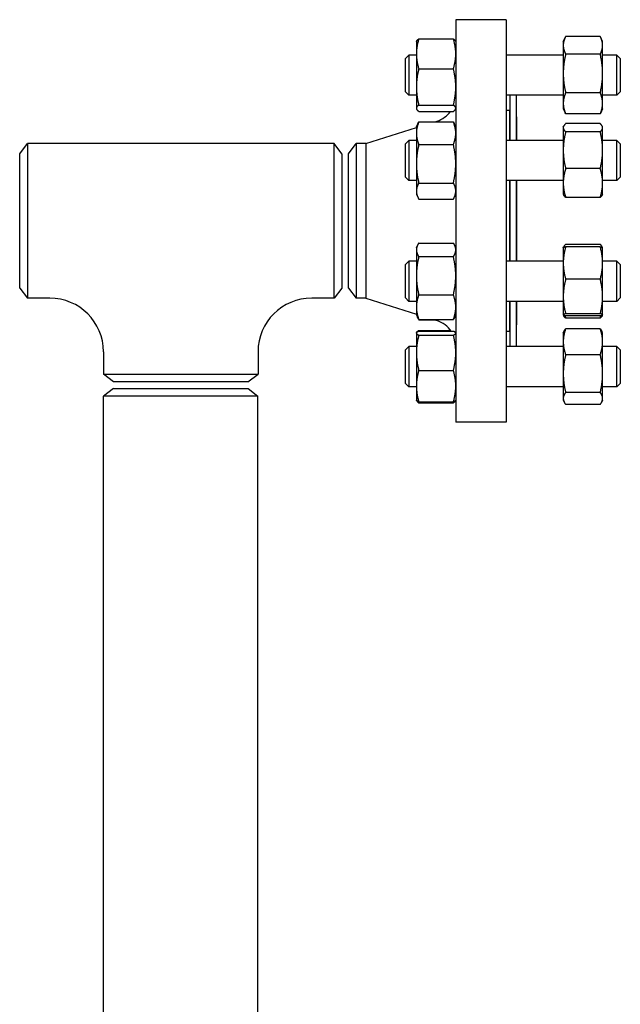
# Model space of a CAD drawing. Header units: inches. Extents: x 24 to 1128, y -69 to 748.
# Tile 498 of 656: x 583 to 594, y 414 to 433. Entities that reach past the tile are written whole.
import ezdxf

# ---------------------------------------------------------------- set-up
doc = ezdxf.new("R2010")
doc.units = ezdxf.units.IN
doc.header["$LTSCALE"] = 32
doc.header["$MEASUREMENT"] = 0
doc.layers.add('Visible (ANSI)', color=7, linetype='Continuous', lineweight=30)

msp = doc.modelspace()

# ---------------------------------------------------------------- linework, layer by layer
at = {"layer": 'Visible (ANSI)'}
for p, q in [((591.15563, 432.73367), (591.15563, 425.23367)), ((592.09563, 432.73367), (591.15563, 432.73367)), ((592.09563, 432.73367), (592.09563, 425.23367)), ((593.84655, 432.42066), (593.20272, 432.42066)), ((590.42163, 432.32488), (590.42561, 432.33341)), ((590.42163, 432.32488), (590.42163, 432.09672)), ((590.46672, 432.37549), (591.11055, 432.37549)), ((591.15563, 432.32488), (591.15165, 432.33341)), ((593.15763, 432.32488), (593.19369, 432.40219)), ((593.15763, 432.32488), (593.15763, 432.25607)), ((593.15763, 432.25607), (593.15763, 431.73109)), ((593.89163, 432.32488), (593.85558, 432.40219)), ((593.89163, 432.25607), (593.89163, 432.32488)), ((593.89163, 431.73109), (593.89163, 432.25607)), ((590.22063, 432.01238), (590.28313, 432.07488)), ((590.28313, 432.07488), (590.28313, 431.32488)), ((590.42163, 432.07488), (590.28313, 432.07488)), ((590.42163, 432.09672), (590.42163, 431.48015)), ((593.15763, 432.07488), (592.09563, 432.07488)), ((593.84655, 432.09148), (593.20272, 432.09148)), ((594.15813, 432.07488), (593.89163, 432.07488)), ((594.15813, 431.32488), (594.15813, 432.07488)), ((594.22063, 432.01238), (594.15813, 432.07488)), ((590.22063, 431.38738), (590.22063, 432.01238)), ((594.22063, 432.01238), (594.22063, 431.38738)), ((590.46672, 431.81795), (591.11055, 431.81795)), ((593.15763, 431.73109), (593.15763, 431.17489)), ((593.89163, 431.17489), (593.89163, 431.73109)), ((590.22063, 431.38738), (590.28313, 431.32488)), ((590.42163, 431.32488), (590.28313, 431.32488)), ((590.42163, 431.48015), (590.42163, 431.0833)), ((593.15763, 431.32488), (592.09563, 431.32488)), ((592.16063, 431.32488), (592.16063, 430.48376)), ((592.28063, 431.32488), (592.28063, 430.48376)), ((593.84655, 431.37069), (593.20272, 431.37069)), ((594.15813, 431.32488), (593.89163, 431.32488)), ((594.22063, 431.38738), (594.15813, 431.32488)), ((590.46672, 431.14234), (591.11055, 431.14234)), ((593.15763, 431.17489), (593.15763, 431.07488)), ((593.89163, 431.07488), (593.89163, 431.17489)), ((590.42163, 431.0833), (590.42163, 431.07488)), ((590.42163, 431.07488), (590.42561, 431.06634)), ((590.46672, 431.02426), (591.11055, 431.02426)), ((591.15563, 431.07488), (591.15165, 431.06634)), ((592.15563, 431.04367), (592.09563, 431.04367)), ((592.15563, 431.04367), (592.15563, 430.48376)), ((593.15763, 431.07488), (593.19369, 430.99756)), ((593.84655, 430.97909), (593.20272, 430.97909)), ((593.89163, 431.07488), (593.85558, 430.99756)), ((590.42163, 430.73376), (590.45026, 430.79515)), ((590.46672, 430.82702), (591.11055, 430.82702)), ((590.75578, 430.82702), (590.80661, 430.84312)), ((591.15563, 430.73376), (591.12701, 430.79515)), ((592.16063, 430.92367), (592.15563, 430.92367)), ((592.28563, 430.92367), (592.28063, 430.92367)), ((592.28563, 430.92367), (592.28563, 430.48376)), ((593.84655, 430.79566), (593.20272, 430.79566)), ((589.4823, 430.42367), (590.42163, 430.72119)), ((590.42163, 430.73376), (590.42163, 430.61705)), ((590.42163, 430.61705), (590.42163, 430.04795)), ((593.15763, 430.73376), (593.1643, 430.74805)), ((593.15763, 430.73376), (593.15763, 430.71979)), ((593.15763, 430.71979), (593.15763, 430.30047)), ((593.84655, 430.64392), (593.20272, 430.64392)), ((593.89163, 430.73376), (593.88497, 430.74805)), ((593.89163, 430.71979), (593.89163, 430.73376)), ((593.89163, 430.30047), (593.89163, 430.71979)), ((583.03063, 430.23617), (583.17451, 430.42367)), ((583.17451, 430.42367), (583.17451, 427.54367)), ((588.88676, 430.42367), (583.17451, 430.42367)), ((588.88676, 427.54367), (588.88676, 430.42367)), ((589.03063, 430.23617), (588.88676, 430.42367)), ((589.15563, 430.23617), (589.29951, 430.42367)), ((589.4823, 430.42367), (589.29951, 430.42367)), ((589.29951, 430.42367), (589.29951, 427.54367)), ((589.4823, 430.42367), (589.4823, 427.54367)), ((590.22063, 430.42126), (590.28313, 430.48376)), ((590.22063, 429.79626), (590.22063, 430.42126)), ((590.28313, 430.48376), (590.28313, 429.73376)), ((590.42163, 430.48376), (590.28313, 430.48376)), ((590.46672, 430.40708), (591.11055, 430.40708)), ((593.15763, 430.48376), (592.09563, 430.48376)), ((594.15813, 430.48376), (593.89163, 430.48376)), ((594.15813, 429.73376), (594.15813, 430.48376)), ((594.22063, 430.42126), (594.15813, 430.48376)), ((594.22063, 430.42126), (594.22063, 429.79626)), ((583.03063, 427.73117), (583.03063, 430.23617)), ((589.03063, 430.23617), (589.03063, 427.73117)), ((589.15563, 427.73117), (589.15563, 430.23617)), ((593.15763, 430.30047), (593.15763, 429.68944)), ((593.89163, 429.68944), (593.89163, 430.30047)), ((590.42163, 430.04795), (590.42163, 429.53966)), ((593.84655, 429.95702), (593.20272, 429.95702)), ((590.22063, 429.79626), (590.28313, 429.73376)), ((590.42163, 429.73376), (590.28313, 429.73376)), ((590.46672, 429.68882), (591.11055, 429.68882)), ((593.15763, 429.73376), (592.09563, 429.73376)), ((592.15563, 429.73376), (592.15563, 428.23358)), ((592.16063, 429.73376), (592.16063, 428.23358)), ((592.28063, 429.73376), (592.28063, 428.23358)), ((592.28563, 429.73376), (592.28563, 428.23358)), ((593.15763, 429.68944), (593.15763, 429.48376)), ((594.15813, 429.73376), (593.89163, 429.73376)), ((593.89163, 429.48376), (593.89163, 429.68944)), ((594.22063, 429.79626), (594.15813, 429.73376)), ((590.42163, 429.53966), (590.42163, 429.48376)), ((590.42163, 429.48376), (590.45026, 429.42237)), ((591.15563, 429.48376), (591.12701, 429.42237)), ((593.15763, 429.48376), (593.1643, 429.46947)), ((593.89163, 429.48376), (593.88497, 429.46947)), ((590.46672, 429.39049), (591.11055, 429.39049)), ((593.84655, 429.42186), (593.20272, 429.42186)), ((590.46672, 428.57054), (591.11055, 428.57054)), ((590.42163, 428.48358), (590.44151, 428.5262)), ((590.42163, 428.48358), (590.42163, 428.44368)), ((590.42163, 428.44368), (590.42163, 427.96084)), ((591.15563, 428.48358), (591.13576, 428.5262)), ((593.15763, 428.48358), (593.158, 428.48436)), ((593.15763, 428.48358), (593.15763, 428.19772)), ((593.158, 428.48436), (593.1643, 428.49787)), ((593.84655, 428.54548), (593.20272, 428.54548)), ((593.84655, 428.50082), (593.20272, 428.50082)), ((593.89127, 428.48436), (593.88497, 428.49787)), ((593.89163, 428.48358), (593.89127, 428.48436)), ((593.89163, 428.19772), (593.89163, 428.48358)), ((590.22063, 428.17108), (590.28313, 428.23358)), ((590.28313, 428.23358), (590.28313, 427.48358)), ((590.42163, 428.23358), (590.28313, 428.23358)), ((590.46672, 428.31682), (591.11055, 428.31682)), ((593.15763, 428.23358), (592.09563, 428.23358)), ((593.15763, 428.19772), (593.15763, 427.5735)), ((594.15813, 428.23358), (593.89163, 428.23358)), ((593.89163, 427.5735), (593.89163, 428.19772)), ((594.15813, 427.48358), (594.15813, 428.23358)), ((594.22063, 428.17108), (594.15813, 428.23358)), ((590.22063, 427.54608), (590.22063, 428.17108)), ((594.22063, 428.17108), (594.22063, 427.54608)), ((590.42163, 427.96084), (590.42163, 427.37574)), ((593.84655, 427.89462), (593.20272, 427.89462)), ((583.03063, 427.73117), (583.17451, 427.54367)), ((589.03063, 427.73117), (588.88676, 427.54367)), ((589.15563, 427.73117), (589.29951, 427.54367)), ((583.59063, 427.54367), (583.17451, 427.54367)), ((588.88676, 427.54367), (588.47063, 427.54367)), ((589.4823, 427.54367), (589.29951, 427.54367)), ((589.4823, 427.54367), (590.42163, 427.24615)), ((590.22063, 427.54608), (590.28313, 427.48358)), ((590.42163, 427.48358), (590.28313, 427.48358)), ((590.46672, 427.60486), (591.11055, 427.60486)), ((593.15763, 427.48358), (592.09563, 427.48358)), ((592.15563, 427.48358), (592.15563, 426.92367)), ((592.16063, 427.48358), (592.16063, 426.64246)), ((592.28063, 427.48358), (592.28063, 426.64246)), ((592.28563, 427.48358), (592.28563, 427.04367)), ((593.15763, 427.5735), (593.15763, 427.23436)), ((593.89163, 427.23436), (593.89163, 427.5735)), ((594.15813, 427.48358), (593.89163, 427.48358)), ((594.22063, 427.54608), (594.15813, 427.48358)), ((590.42163, 427.37574), (590.42163, 427.23358)), ((590.42163, 427.23358), (590.44151, 427.19096)), ((590.44151, 427.19096), (590.45026, 427.17219)), ((590.46672, 427.14662), (591.11055, 427.14662)), ((590.46672, 427.14032), (590.75578, 427.14032)), ((590.73588, 427.14662), (590.80661, 427.12422)), ((591.15563, 427.23358), (591.13576, 427.19096)), ((593.15763, 427.23436), (593.15763, 427.23358)), ((593.15763, 427.23358), (593.158, 427.2328)), ((593.158, 427.2328), (593.1643, 427.21929)), ((593.84655, 427.25238), (593.20272, 427.25238)), ((593.84655, 427.21634), (593.20272, 427.21634)), ((593.84655, 427.17168), (593.20272, 427.17168)), ((593.89127, 427.2328), (593.88497, 427.21929)), ((593.89163, 427.23358), (593.89127, 427.2328)), ((593.89163, 427.23358), (593.89163, 427.23436)), ((590.46672, 426.94308), (591.05895, 426.94308)), ((590.46672, 426.92461), (591.11055, 426.92461)), ((592.15563, 426.92367), (592.09563, 426.92367)), ((592.16063, 427.04367), (592.15563, 427.04367)), ((592.28563, 427.04367), (592.28063, 427.04367)), ((593.15763, 426.89246), (593.17239, 426.92412)), ((593.84655, 426.97302), (593.20272, 426.97302)), ((593.89163, 426.89246), (593.87687, 426.92412)), ((590.42163, 426.89246), (590.42302, 426.89544)), ((590.42163, 426.89246), (590.42163, 426.8895)), ((590.42163, 426.8895), (590.42163, 426.52582)), ((590.42302, 426.89544), (590.42561, 426.901)), ((590.46672, 426.85439), (591.11055, 426.85439)), ((591.15563, 426.89246), (591.15424, 426.89544)), ((593.15763, 426.89246), (593.15763, 426.73092)), ((593.15763, 426.73092), (593.15763, 426.13605)), ((593.89163, 426.73092), (593.89163, 426.89246)), ((593.89163, 426.13605), (593.89163, 426.73092)), ((584.59063, 426.54367), (584.59063, 426.12754)), ((587.47063, 426.54367), (587.47063, 426.12754)), ((590.22063, 426.57996), (590.28313, 426.64246)), ((590.22063, 425.95496), (590.22063, 426.57996)), ((590.28313, 426.64246), (590.28313, 425.89246)), ((590.42163, 426.64246), (590.28313, 426.64246)), ((593.15763, 426.64246), (592.09563, 426.64246)), ((594.15813, 426.64246), (593.89163, 426.64246)), ((594.15813, 425.89246), (594.15813, 426.64246)), ((594.22063, 426.57996), (594.15813, 426.64246)), ((594.22063, 426.57996), (594.22063, 425.95496)), ((590.42163, 426.52582), (590.42163, 425.90379)), ((593.84655, 426.48883), (593.20272, 426.48883)), ((590.46672, 426.19725), (591.11055, 426.19725)), ((584.59063, 426.12754), (587.47063, 426.12754)), ((584.77813, 425.98367), (584.59063, 426.12754)), ((587.28313, 425.98367), (587.47063, 426.12754)), ((593.15763, 426.13605), (593.15763, 425.67259)), ((593.89163, 425.67259), (593.89163, 426.13605)), ((584.77613, 425.85867), (584.59313, 425.71825)), ((584.77613, 425.85867), (587.28513, 425.85867)), ((587.28313, 425.98367), (584.77813, 425.98367)), ((587.28513, 425.85867), (587.46813, 425.71825)), ((590.22063, 425.95496), (590.28313, 425.89246)), ((590.42163, 425.89246), (590.28313, 425.89246)), ((590.42163, 425.90379), (590.42163, 425.64246)), ((593.15763, 425.89246), (592.09563, 425.89246)), ((594.15813, 425.89246), (593.89163, 425.89246)), ((594.22063, 425.95496), (594.15813, 425.89246)), ((587.46813, 425.71825), (584.59313, 425.71825)), ((584.59313, 395.91659), (584.59313, 425.71825)), ((587.46813, 395.91659), (587.46813, 425.71825)), ((590.42163, 425.64246), (590.42302, 425.63948)), ((590.42302, 425.63948), (590.42561, 425.63393)), ((591.15424, 425.63948), (591.15165, 425.63393)), ((591.15563, 425.64246), (591.15424, 425.63948)), ((593.15763, 425.67259), (593.15763, 425.64246)), ((593.15763, 425.64246), (593.17239, 425.61081)), ((593.84655, 425.78327), (593.20272, 425.78327)), ((593.89163, 425.64246), (593.87687, 425.61081)), ((593.89163, 425.64246), (593.89163, 425.67259)), ((590.46672, 425.61032), (591.11055, 425.61032)), ((590.46672, 425.59185), (591.11055, 425.59185)), ((593.84655, 425.56191), (593.20272, 425.56191)), ((592.09563, 425.23367), (591.15563, 425.23367))]:
    msp.add_line(p, q, dxfattribs=at)
for centre, radius, start, end in [((590.65563, 431.31978), 0.5, 287.574716, 323.768383), ((583.59063, 426.54367), 1, 0, 90), ((588.47063, 426.54367), 1, 90, 180), ((590.65563, 426.64756), 0.5, 33.648781, 72.425284)]:
    msp.add_arc(centre, radius, start, end, dxfattribs=at)
for points, weights in [([(593.20272, 432.42066), (593.15763, 432.33246), (593.15763, 432.25607)], [1, 1.0379548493, 1]), ([(593.89163, 432.25607), (593.89163, 432.33246), (593.84655, 432.42066)], [1, 1.0379548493, 1]), ([(590.46672, 432.37549), (590.42163, 432.2261), (590.42163, 432.09672)], [1, 1.0379548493, 1]), ([(590.42561, 432.33341), (590.43479, 432.35308), (590.46672, 432.37549)], [1.01592605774, 1.02658709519, 1]), ([(591.11055, 432.37549), (591.14248, 432.35308), (591.15165, 432.33341)], [1, 1.02658709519, 1.01592605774]), ([(591.15563, 432.09672), (591.15563, 432.2261), (591.11055, 432.37549)], [1, 1.0379548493, 1]), ([(593.15763, 432.25607), (593.15763, 432.17968), (593.20272, 432.09148)], [1, 1.0379548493, 1]), ([(593.84655, 432.09148), (593.89163, 432.17968), (593.89163, 432.25607)], [1, 1.0379548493, 1]), ([(590.42163, 432.09672), (590.42163, 431.96735), (590.46672, 431.81795)], [1, 1.0379548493, 1]), ([(591.11055, 431.81795), (591.15563, 431.96735), (591.15563, 432.09672)], [1, 1.0379548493, 1]), ([(593.20272, 432.09148), (593.15763, 431.89834), (593.15763, 431.73109)], [1, 1.0379548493, 1]), ([(593.89163, 431.73109), (593.89163, 431.89834), (593.84655, 432.09148)], [1, 1.0379548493, 1]), ([(590.46672, 431.81795), (590.42163, 431.63692), (590.42163, 431.48015)], [1, 1.0379548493, 1]), ([(591.15563, 431.48015), (591.15563, 431.63692), (591.11055, 431.81795)], [1, 1.0379548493, 1]), ([(593.15763, 431.73109), (593.15763, 431.56383), (593.20272, 431.37069)], [1, 1.0379548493, 1]), ([(593.84655, 431.37069), (593.89163, 431.56383), (593.89163, 431.73109)], [1, 1.0379548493, 1]), ([(590.42163, 431.48015), (590.42163, 431.32337), (590.46672, 431.14234)], [1, 1.0379548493, 1]), ([(591.11055, 431.14234), (591.15563, 431.32337), (591.15563, 431.48015)], [1, 1.0379548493, 1]), ([(593.20272, 431.37069), (593.15763, 431.26576), (593.15763, 431.17489)], [1, 1.0379548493, 1]), ([(593.89163, 431.17489), (593.89163, 431.26576), (593.84655, 431.37069)], [1, 1.0379548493, 1]), ([(590.46672, 431.14234), (590.42163, 431.1107), (590.42163, 431.0833)], [1, 1.0379548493, 1]), ([(591.15563, 431.0833), (591.15563, 431.1107), (591.11055, 431.14234)], [1, 1.0379548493, 1]), ([(593.15763, 431.17489), (593.15763, 431.08402), (593.20272, 430.97909)], [1, 1.0379548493, 1]), ([(593.84655, 430.97909), (593.89163, 431.08402), (593.89163, 431.17489)], [1, 1.0379548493, 1]), ([(590.42163, 431.0833), (590.42163, 431.0559), (590.46672, 431.02426)], [1, 1.0379548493, 1]), ([(591.11055, 431.02426), (591.15563, 431.0559), (591.15563, 431.0833)], [1, 1.0379548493, 1]), ([(593.20272, 430.97909), (593.19793, 430.98845), (593.19369, 430.99756)], [1, 1.00389611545, 1.00699234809]), ([(593.85558, 430.99756), (593.85133, 430.98845), (593.84655, 430.97909)], [1.00699234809, 1.00389611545, 1]), ([(590.46672, 430.82702), (590.42163, 430.7145), (590.42163, 430.61705)], [1, 1.0379548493, 1]), ([(590.45026, 430.79515), (590.4575, 430.81069), (590.46672, 430.82702)], [1.01207191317, 1.00752976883, 1]), ([(591.11055, 430.82702), (591.11976, 430.81069), (591.12701, 430.79515)], [1, 1.00752976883, 1.01207191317]), ([(591.15563, 430.61705), (591.15563, 430.7145), (591.11055, 430.82702)], [1, 1.0379548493, 1]), ([(593.20272, 430.79566), (593.15763, 430.755), (593.15763, 430.71979)], [1, 1.0379548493, 1]), ([(593.89163, 430.71979), (593.89163, 430.755), (593.84655, 430.79566)], [1, 1.0379548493, 1]), ([(590.42163, 430.61705), (590.42163, 430.51961), (590.46672, 430.40708)], [1, 1.0379548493, 1]), ([(591.11055, 430.40708), (591.15563, 430.51961), (591.15563, 430.61705)], [1, 1.0379548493, 1]), ([(593.15763, 430.71979), (593.15763, 430.68457), (593.20272, 430.64392)], [1, 1.0379548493, 1]), ([(593.20272, 430.64392), (593.15763, 430.45986), (593.15763, 430.30047)], [1, 1.0379548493, 1]), ([(593.84655, 430.64392), (593.89163, 430.68457), (593.89163, 430.71979)], [1, 1.0379548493, 1]), ([(593.89163, 430.30047), (593.89163, 430.45986), (593.84655, 430.64392)], [1, 1.0379548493, 1]), ([(590.46672, 430.40708), (590.42163, 430.21463), (590.42163, 430.04795)], [1, 1.0379548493, 1]), ([(591.15563, 430.04795), (591.15563, 430.21463), (591.11055, 430.40708)], [1, 1.0379548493, 1]), ([(593.15763, 430.30047), (593.15763, 430.14107), (593.20272, 429.95702)], [1, 1.0379548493, 1]), ([(593.84655, 429.95702), (593.89163, 430.14107), (593.89163, 430.30047)], [1, 1.0379548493, 1]), ([(590.42163, 430.04795), (590.42163, 429.88128), (590.46672, 429.68882)], [1, 1.0379548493, 1]), ([(591.11055, 429.68882), (591.15563, 429.88128), (591.15563, 430.04795)], [1, 1.0379548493, 1]), ([(593.20272, 429.95702), (593.15763, 429.81362), (593.15763, 429.68944)], [1, 1.0379548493, 1]), ([(593.89163, 429.68944), (593.89163, 429.81362), (593.84655, 429.95702)], [1, 1.0379548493, 1]), ([(590.46672, 429.68882), (590.42163, 429.60888), (590.42163, 429.53966)], [1, 1.0379548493, 1]), ([(591.15563, 429.53966), (591.15563, 429.60888), (591.11055, 429.68882)], [1, 1.0379548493, 1]), ([(593.15763, 429.68944), (593.15763, 429.56525), (593.20272, 429.42186)], [1, 1.0379548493, 1]), ([(593.84655, 429.42186), (593.89163, 429.56525), (593.89163, 429.68944)], [1, 1.0379548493, 1]), ([(590.42163, 429.53966), (590.42163, 429.47043), (590.46672, 429.39049)], [1, 1.0379548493, 1]), ([(591.11055, 429.39049), (591.15563, 429.47043), (591.15563, 429.53966)], [1, 1.0379548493, 1]), ([(593.20272, 429.42186), (593.17473, 429.4471), (593.1643, 429.46947)], [1, 1.02323189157, 1.01802363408]), ([(593.88497, 429.46947), (593.87454, 429.4471), (593.84655, 429.42186)], [1.01802363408, 1.02323189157, 1]), ([(590.46672, 428.57054), (590.42163, 428.50256), (590.42163, 428.44368)], [1, 1.0379548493, 1]), ([(591.15563, 428.44368), (591.15563, 428.50256), (591.11055, 428.57054)], [1, 1.0379548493, 1]), ([(590.42163, 428.44368), (590.42163, 428.38481), (590.46672, 428.31682)], [1, 1.0379548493, 1]), ([(591.11055, 428.31682), (591.15563, 428.38481), (591.15563, 428.44368)], [1, 1.0379548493, 1]), ([(593.20272, 428.50082), (593.15763, 428.33839), (593.15763, 428.19772)], [1, 1.0379548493, 1]), ([(593.158, 428.48436), (593.16156, 428.492), (593.20272, 428.50082)], [1.00622561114, 1.03453366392, 1]), ([(593.20272, 428.54548), (593.16805, 428.51422), (593.16015, 428.48691)], [1, 1.02892942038, 1.01375847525]), ([(593.88912, 428.48691), (593.88121, 428.51422), (593.84655, 428.54548)], [1.01375847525, 1.02892942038, 1]), ([(593.89163, 428.19772), (593.89163, 428.33839), (593.84655, 428.50082)], [1, 1.0379548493, 1]), ([(593.84655, 428.50082), (593.8877, 428.492), (593.89127, 428.48436)], [1, 1.03453366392, 1.00622561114]), ([(590.46672, 428.31682), (590.42163, 428.12605), (590.42163, 427.96084)], [1, 1.0379548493, 1]), ([(591.15563, 427.96084), (591.15563, 428.12605), (591.11055, 428.31682)], [1, 1.0379548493, 1]), ([(593.15763, 428.19772), (593.15763, 428.05705), (593.20272, 427.89462)], [1, 1.0379548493, 1]), ([(593.84655, 427.89462), (593.89163, 428.05705), (593.89163, 428.19772)], [1, 1.0379548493, 1]), ([(590.42163, 427.96084), (590.42163, 427.79563), (590.46672, 427.60486)], [1, 1.0379548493, 1]), ([(591.11055, 427.60486), (591.15563, 427.79563), (591.15563, 427.96084)], [1, 1.0379548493, 1]), ([(593.20272, 427.89462), (593.15763, 427.72253), (593.15763, 427.5735)], [1, 1.0379548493, 1]), ([(593.89163, 427.5735), (593.89163, 427.72253), (593.84655, 427.89462)], [1, 1.0379548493, 1]), ([(590.46672, 427.60486), (590.42163, 427.48207), (590.42163, 427.37574)], [1, 1.0379548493, 1]), ([(591.15563, 427.37574), (591.15563, 427.48207), (591.11055, 427.60486)], [1, 1.0379548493, 1]), ([(593.15763, 427.5735), (593.15763, 427.42447), (593.20272, 427.25238)], [1, 1.0379548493, 1]), ([(593.84655, 427.25238), (593.89163, 427.42447), (593.89163, 427.5735)], [1, 1.0379548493, 1]), ([(590.42163, 427.37574), (590.42163, 427.2694), (590.46672, 427.14662)], [1, 1.0379548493, 1]), ([(591.11055, 427.14662), (591.15563, 427.2694), (591.15563, 427.37574)], [1, 1.0379548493, 1]), ([(590.46672, 427.14662), (590.45144, 427.16965), (590.44151, 427.19096)], [1, 1.01254508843, 1.01679720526]), ([(590.44565, 427.18246), (590.45445, 427.16207), (590.46672, 427.14032)], [1.01477953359, 1.01005189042, 1]), ([(591.13576, 427.19096), (591.12582, 427.16965), (591.11055, 427.14662)], [1.01679720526, 1.01254508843, 1]), ([(593.20272, 427.25238), (593.15763, 427.24272), (593.15763, 427.23436)], [1, 1.0379548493, 1]), ([(593.15763, 427.23436), (593.15763, 427.226), (593.20272, 427.21634)], [1, 1.0379548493, 1]), ([(593.20272, 427.17168), (593.17473, 427.19693), (593.1643, 427.21929)], [1, 1.02323189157, 1.01802363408]), ([(593.18872, 427.21957), (593.19503, 427.19613), (593.20272, 427.17168)], [1.01047429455, 1.00627437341, 1]), ([(593.89163, 427.23436), (593.89163, 427.24272), (593.84655, 427.25238)], [1, 1.0379548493, 1]), ([(593.84655, 427.21634), (593.89163, 427.226), (593.89163, 427.23436)], [1, 1.0379548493, 1]), ([(593.84655, 427.17168), (593.85423, 427.19613), (593.86055, 427.21957)], [1, 1.00627437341, 1.01047429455]), ([(593.88497, 427.21929), (593.87454, 427.19693), (593.84655, 427.17168)], [1.01802363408, 1.02323189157, 1]), ([(590.46672, 426.92461), (590.42163, 426.90579), (590.42163, 426.8895)], [1, 1.0379548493, 1]), ([(590.42561, 426.901), (590.43479, 426.92067), (590.46672, 426.94308)], [1.01592605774, 1.02658709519, 1]), ([(590.46672, 426.94308), (590.4635, 426.93241), (590.46052, 426.92194)], [1, 1.00261774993, 1.00487440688]), ([(591.15563, 426.8895), (591.15563, 426.90579), (591.11055, 426.92461)], [1, 1.0379548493, 1]), ([(593.20272, 426.97302), (593.15763, 426.84328), (593.15763, 426.73092)], [1, 1.0379548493, 1]), ([(593.17239, 426.92412), (593.18326, 426.94741), (593.20272, 426.97302)], [1.01852218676, 1.01603816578, 1]), ([(593.89163, 426.73092), (593.89163, 426.84328), (593.84655, 426.97302)], [1, 1.0379548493, 1]), ([(593.84655, 426.97302), (593.86601, 426.94741), (593.87687, 426.92412)], [1, 1.01603816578, 1.01852218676]), ([(590.42163, 426.8895), (590.42163, 426.87321), (590.46672, 426.85439)], [1, 1.0379548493, 1]), ([(590.46672, 426.85439), (590.42163, 426.67831), (590.42163, 426.52582)], [1, 1.0379548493, 1]), ([(591.11055, 426.85439), (591.15563, 426.87321), (591.15563, 426.8895)], [1, 1.0379548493, 1]), ([(591.15563, 426.52582), (591.15563, 426.67831), (591.11055, 426.85439)], [1, 1.0379548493, 1]), ([(593.15763, 426.73092), (593.15763, 426.61857), (593.20272, 426.48883)], [1, 1.0379548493, 1]), ([(593.84655, 426.48883), (593.89163, 426.61857), (593.89163, 426.73092)], [1, 1.0379548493, 1]), ([(590.42163, 426.52582), (590.42163, 426.37333), (590.46672, 426.19725)], [1, 1.0379548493, 1]), ([(591.11055, 426.19725), (591.15563, 426.37333), (591.15563, 426.52582)], [1, 1.0379548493, 1]), ([(593.20272, 426.48883), (593.15763, 426.29977), (593.15763, 426.13605)], [1, 1.0379548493, 1]), ([(593.89163, 426.13605), (593.89163, 426.29977), (593.84655, 426.48883)], [1, 1.0379548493, 1]), ([(590.46672, 426.19725), (590.42163, 426.03998), (590.42163, 425.90379)], [1, 1.0379548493, 1]), ([(591.15563, 425.90379), (591.15563, 426.03998), (591.11055, 426.19725)], [1, 1.0379548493, 1]), ([(593.15763, 426.13605), (593.15763, 425.97233), (593.20272, 425.78327)], [1, 1.0379548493, 1]), ([(593.84655, 425.78327), (593.89163, 425.97233), (593.89163, 426.13605)], [1, 1.0379548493, 1]), ([(590.42163, 425.90379), (590.42163, 425.76759), (590.46672, 425.61032)], [1, 1.0379548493, 1]), ([(591.11055, 425.61032), (591.15563, 425.76759), (591.15563, 425.90379)], [1, 1.0379548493, 1]), ([(590.46672, 425.61032), (590.42935, 425.62592), (590.42302, 425.63948)], [1, 1.0312558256, 1.01103329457]), ([(590.42415, 425.63742), (590.43205, 425.61617), (590.46672, 425.59185)], [1.01375847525, 1.02892942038, 1]), ([(591.15424, 425.63948), (591.14792, 425.62592), (591.11055, 425.61032)], [1.01103329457, 1.0312558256, 1]), ([(591.11055, 425.59185), (591.14521, 425.61617), (591.15312, 425.63742)], [1, 1.02892942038, 1.01375847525]), ([(593.20272, 425.78327), (593.15763, 425.72396), (593.15763, 425.67259)], [1, 1.0379548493, 1]), ([(593.15763, 425.67259), (593.15763, 425.62122), (593.20272, 425.56191)], [1, 1.0379548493, 1]), ([(593.89163, 425.67259), (593.89163, 425.72396), (593.84655, 425.78327)], [1, 1.0379548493, 1]), ([(593.84655, 425.56191), (593.89163, 425.62122), (593.89163, 425.67259)], [1, 1.0379548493, 1])]:
    msp.add_rational_spline(points, weights, degree=2, dxfattribs=at)

doc.saveas('drawing.dxf')
